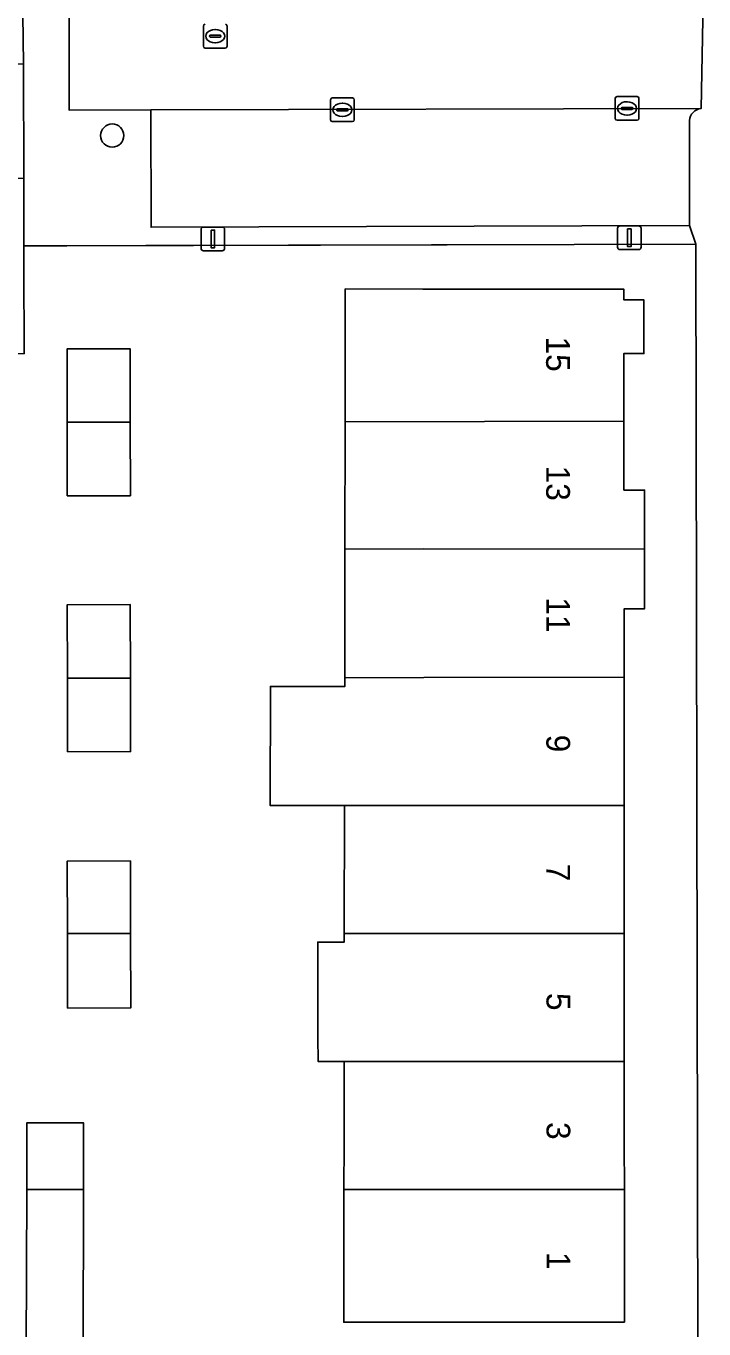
# Model space of a CAD drawing. Extents: x 160455 to 162082, y 388339 to 389736.
# Drawn here: x 160916.7 to 160945.3, y 388492.2 to 388547.2 of the extents above; entities that cross this region are included whole.
import ezdxf

# ---------------------------------------------------------------- set-up
doc = ezdxf.new("R2010")
doc.units = 0
for name, color, linetype in [('IMGEO_Boom', 7, 'Continuous'), ('IMGEO_Erf', 7, 'Continuous'), ('IMGEO_Kolk', 7, 'Continuous'), ('IMGEO_Lichtmast', 7, 'Continuous'), ('IMGEO_Muur', 7, 'Continuous'), ('IMGEO_Pand', 7, 'Continuous'), ('IMGEO_Pand_nummerreeks', 7, 'Continuous'), ('IMGEO_Parkeervlak_open', 7, 'Continuous'), ('IMGEO_Rijbaan_lokaal_open', 7, 'Continuous'), ('IMGEO_Rioolput', 7, 'Continuous'), ('IMGEO_Voetpad_open', 7, 'Continuous')]:
    doc.layers.add(name, color=color, linetype=linetype)

msp = doc.modelspace()

# ---------------------------------------------------------------- linework, layer by layer
at = {"layer": 'IMGEO_Boom'}
msp.add_circle((160920.365, 388542.534), 0.489, dxfattribs=at)
at = {"layer": 'IMGEO_Erf'}
msp.add_lwpolyline([(160945.061, 388491.265), (160944.976, 388537.954), (160939.838, 388537.942), (160918.448, 388537.886), (160916.639, 388537.881), (160916.642, 388537.046), (160916.654, 388533.335), (160913.995, 388533.327), (160913.982, 388537.041), (160913.97, 388540.725), (160916.63, 388540.734), (160916.616, 388545.542), (160904.728, 388545.555), (160890.185, 388545.572), (160890.355, 388500), (160890.322, 388491.158)], dxfattribs=at)
for points in [[(160930.167, 388519.281), (160930.168, 388519.654), (160930.176, 388525.081), (160930.183, 388530.454), (160930.191, 388536.063), (160933.469, 388536.058), (160939.844, 388536.049), (160941.94, 388536.046), (160941.94, 388535.599), (160942.789, 388535.597), (160942.786, 388533.336), (160941.941, 388533.338), (160941.942, 388530.475), (160941.944, 388527.575), (160942.816, 388527.573), (160942.813, 388525.073), (160942.809, 388522.556), (160941.948, 388522.558), (160941.95, 388519.675), (160941.952, 388514.258), (160941.955, 388508.858), (160941.958, 388503.457), (160941.96, 388500), (160941.961, 388498.057), (160941.964, 388492.457), (160933.555, 388492.453), (160930.13, 388492.451), (160930.138, 388498.058), (160930.141, 388500), (160930.145, 388503.459), (160929.042, 388503.459), (160929.04, 388504.504), (160929.036, 388506.535), (160929.033, 388508.498), (160930.152, 388508.497), (160930.152, 388508.858), (160930.16, 388514.258), (160927.026, 388514.258), (160927.033, 388519.285)], [(160918.47, 388527.331), (160918.463, 388530.433), (160918.457, 388533.531), (160921.116, 388533.537), (160921.122, 388530.438), (160921.129, 388527.336)], [(160918.478, 388516.531), (160918.471, 388519.633), (160918.465, 388522.731), (160921.124, 388522.737), (160921.13, 388519.638), (160921.137, 388516.536)], [(160918.476, 388508.858), (160918.47, 388511.914), (160921.129, 388511.92), (160921.135, 388508.858), (160921.142, 388505.719), (160918.483, 388505.714)], [(160916.756, 388498.059), (160916.764, 388500.871), (160919.156, 388500.865), (160919.149, 388498.059), (160919.132, 388491.266), (160916.739, 388491.272)]]:
    msp.add_lwpolyline(points, close=True, dxfattribs=at)
at = {"layer": 'IMGEO_Kolk'}
for p, q in [((160929.646, 388544.122), (160930.498, 388544.122)), ((160941.652, 388544.18), (160942.504, 388544.18)), ((160929.571, 388543.196), (160929.571, 388544.048)), ((160929.83, 388543.616), (160929.83, 388543.628)), ((160930.268, 388543.579), (160929.87, 388543.579)), ((160929.873, 388543.665), (160930.271, 388543.665)), ((160930.059, 388543.902), (160930.084, 388543.902)), ((160930.314, 388543.628), (160930.314, 388543.616)), ((160930.572, 388544.048), (160930.572, 388543.196)), ((160941.577, 388543.254), (160941.577, 388544.106)), ((160941.836, 388543.674), (160941.836, 388543.686)), ((160942.274, 388543.637), (160941.876, 388543.637)), ((160941.879, 388543.723), (160942.277, 388543.723)), ((160942.065, 388543.96), (160942.09, 388543.96)), ((160942.32, 388543.686), (160942.32, 388543.674)), ((160942.578, 388544.106), (160942.578, 388543.254)), ((160930.498, 388543.122), (160929.646, 388543.122)), ((160930.082, 388543.342), (160930.057, 388543.342)), ((160942.504, 388543.18), (160941.652, 388543.18)), ((160942.088, 388543.4), (160942.063, 388543.4))]:
    msp.add_line(p, q, dxfattribs=at)
for points in [[(160929.646, 388544.122), (160930.498, 388544.122)], [(160941.652, 388544.18), (160942.504, 388544.18)], [(160929.571, 388543.196), (160929.571, 388544.048)], [(160930.572, 388544.048), (160930.572, 388543.196)], [(160941.577, 388543.254), (160941.577, 388544.106)], [(160942.578, 388544.106), (160942.578, 388543.254)], [(160930.498, 388543.122), (160929.646, 388543.122)], [(160942.504, 388543.18), (160941.652, 388543.18)]]:
    msp.add_lwpolyline(points, dxfattribs=at)
for centre, radius, start, end in [((160929.648, 388544.046), 0.0765, 91.552, 178.448), ((160929.648, 388544.046), 0.0765, 91.552, 178.448), ((160930.496, 388544.046), 0.0765, 1.552, 88.448), ((160930.496, 388544.046), 0.0765, 1.552, 88.448), ((160941.654, 388544.104), 0.0765, 91.552, 178.448), ((160941.654, 388544.104), 0.0765, 91.552, 178.448), ((160942.502, 388544.104), 0.0765, 1.552, 88.448), ((160942.502, 388544.104), 0.0765, 1.552, 88.448), ((160929.87, 388543.625), 0.0403, 85.8775, 175.7526), ((160929.867, 388543.615), 0.0366, 178.938, 274.7102), ((160930.271, 388543.622), 0.043, 264.8664, 352.4533), ((160930.275, 388543.627), 0.0386, 1.7309, 96.639), ((160941.876, 388543.683), 0.0403, 85.8775, 175.7526), ((160941.873, 388543.673), 0.0366, 178.938, 274.7102), ((160942.277, 388543.68), 0.043, 264.8664, 352.4533), ((160942.281, 388543.685), 0.0386, 1.7309, 96.639), ((160929.648, 388543.198), 0.0765, 181.552, 268.448), ((160929.648, 388543.198), 0.0765, 181.552, 268.448), ((160930.496, 388543.198), 0.0765, 271.552, 358.448), ((160930.496, 388543.198), 0.0765, 271.552, 358.448), ((160941.654, 388543.256), 0.0765, 181.552, 268.448), ((160941.654, 388543.256), 0.0765, 181.552, 268.448), ((160942.502, 388543.256), 0.0765, 271.552, 358.448), ((160942.502, 388543.256), 0.0765, 271.552, 358.448)]:
    msp.add_arc(centre, radius, start, end, dxfattribs=at)
for centre, major_axis, ratio, start_param, end_param in [((160930.058, 388543.622), (-0.387, 0.002), 0.722429, 4.712389, 7.853982), ((160930.083, 388543.622), (-0.39, 0.002), 0.717154, 1.570796, 4.712389), ((160942.064, 388543.68), (-0.387, 0.002), 0.722429, 4.712389, 7.853982), ((160942.089, 388543.68), (-0.39, 0.002), 0.717154, 1.570796, 4.712389)]:
    msp.add_ellipse(centre, major_axis=major_axis, ratio=ratio, start_param=start_param, end_param=end_param, dxfattribs=at)
at = {"layer": 'IMGEO_Lichtmast'}
for p, q in [((160924.21, 388538.672), (160925, 388538.672)), ((160925, 388538.672), (160924.21, 388538.672)), ((160941.675, 388537.821), (160941.675, 388538.621)), ((160941.675, 388538.621), (160941.675, 388537.821)), ((160941.775, 388538.721), (160942.565, 388538.721)), ((160942.565, 388538.721), (160941.775, 388538.721)), ((160942.665, 388538.621), (160942.665, 388537.821)), ((160942.665, 388537.821), (160942.665, 388538.621)), ((160924.11, 388537.772), (160924.11, 388538.572)), ((160924.11, 388538.572), (160924.11, 388537.772)), ((160925.1, 388538.572), (160925.1, 388537.772)), ((160925.1, 388537.772), (160925.1, 388538.572)), ((160925, 388537.672), (160924.21, 388537.672)), ((160924.21, 388537.672), (160925, 388537.672)), ((160942.565, 388537.721), (160941.775, 388537.721)), ((160941.775, 388537.721), (160942.565, 388537.721))]:
    msp.add_line(p, q, dxfattribs=at)
for points in [[(160924.53, 388538.547), (160924.68, 388538.547), (160924.68, 388537.797), (160924.53, 388537.797), (160924.53, 388538.547)], [(160942.095, 388538.596), (160942.245, 388538.596), (160942.245, 388537.846), (160942.095, 388537.846), (160942.095, 388538.596)]]:
    msp.add_lwpolyline(points, dxfattribs=at)
for centre, start, end in [((160924.21, 388538.572), 90, 180), ((160924.21, 388538.572), 90, 180), ((160925, 388538.572), 0, 90), ((160925, 388538.572), 360, 90), ((160941.775, 388538.621), 90, 180), ((160941.775, 388538.621), 90, 180), ((160942.565, 388538.621), 0, 90), ((160942.565, 388538.621), 360, 90), ((160924.21, 388537.772), 180, 270), ((160924.21, 388537.772), 180, 270), ((160925, 388537.772), 270, 0), ((160925, 388537.772), 270, 0), ((160941.775, 388537.821), 180, 270), ((160941.775, 388537.821), 180, 270), ((160942.565, 388537.821), 270, 0), ((160942.565, 388537.821), 270, 0)]:
    msp.add_arc(centre, 0.1, start, end, dxfattribs=at)
at = {"layer": 'IMGEO_Muur'}
for points in [[(160918.448, 388537.886), (160921.784, 388537.895)], [(160921.784, 388537.895), (160939.838, 388537.942)]]:
    msp.add_lwpolyline(points, dxfattribs=at)
at = {"layer": 'IMGEO_Pand'}
for points in [[(160941.942, 388530.475), (160941.941, 388533.338), (160942.786, 388533.336), (160942.789, 388535.597), (160941.94, 388535.599), (160941.94, 388536.046), (160939.844, 388536.049), (160933.469, 388536.058), (160930.191, 388536.063), (160930.183, 388530.454)], [(160921.122, 388530.438), (160921.116, 388533.537), (160918.457, 388533.531), (160918.463, 388530.433)], [(160921.122, 388530.438), (160918.463, 388530.433), (160918.47, 388527.331), (160921.129, 388527.336)], [(160933.491, 388525.088), (160942.813, 388525.073), (160942.816, 388527.573), (160941.944, 388527.575), (160941.942, 388530.475), (160930.183, 388530.454), (160930.176, 388525.081)], [(160942.813, 388525.073), (160933.491, 388525.088), (160930.176, 388525.081), (160930.168, 388519.654), (160933.501, 388519.66), (160941.95, 388519.675), (160941.948, 388522.558), (160942.809, 388522.556)], [(160918.471, 388519.633), (160921.13, 388519.638), (160921.124, 388522.737), (160918.465, 388522.731)], [(160918.471, 388519.633), (160918.478, 388516.531), (160921.137, 388516.536), (160921.13, 388519.638)], [(160941.95, 388519.675), (160933.501, 388519.66), (160930.168, 388519.654), (160930.167, 388519.281), (160927.033, 388519.285), (160927.026, 388514.258), (160930.16, 388514.258), (160933.492, 388514.258), (160941.952, 388514.258)], [(160941.952, 388514.258), (160933.492, 388514.258), (160930.16, 388514.258), (160930.152, 388508.858), (160933.523, 388508.858), (160941.955, 388508.858)], [(160921.135, 388508.858), (160921.129, 388511.92), (160918.47, 388511.914), (160918.476, 388508.858)], [(160921.135, 388508.858), (160918.476, 388508.858), (160918.483, 388505.714), (160921.142, 388505.719)], [(160941.955, 388508.858), (160933.523, 388508.858), (160930.152, 388508.858), (160930.152, 388508.497), (160929.033, 388508.498), (160929.036, 388506.535), (160929.04, 388504.504), (160929.042, 388503.459), (160930.145, 388503.459), (160933.533, 388503.458), (160941.958, 388503.457)], [(160941.958, 388503.457), (160933.533, 388503.458), (160930.145, 388503.459), (160930.141, 388500), (160930.138, 388498.058), (160941.961, 388498.057), (160941.96, 388500)], [(160919.149, 388498.059), (160919.156, 388500.865), (160916.764, 388500.871), (160916.756, 388498.059)], [(160919.149, 388498.059), (160916.756, 388498.059), (160916.739, 388491.272), (160919.132, 388491.266)], [(160930.138, 388498.058), (160930.13, 388492.451), (160933.555, 388492.453), (160941.964, 388492.457), (160941.961, 388498.057)]]:
    msp.add_lwpolyline(points, close=True, dxfattribs=at)
at = {"layer": 'IMGEO_Parkeervlak_open'}
msp.add_lwpolyline([(160945.204, 388543.676), (160921.988, 388543.619), (160922.001, 388538.667), (160944.711, 388538.742), (160944.703, 388543.163)], dxfattribs=at)
msp.add_arc((160945.246, 388543.134), 0.543, 94.3932, 176.9628, dxfattribs=at)
at = {"layer": 'IMGEO_Rijbaan_lokaal_open'}
msp.add_lwpolyline([(160918.544, 388549.593), (160918.547, 388543.611), (160921.988, 388543.619), (160945.204, 388543.676), (160945.317, 388549.695), (160945.194, 388549.713), (160945.054, 388549.734), (160929.937, 388549.657), (160924.49, 388549.612), (160921.503, 388549.594)], close=True, dxfattribs=at)
at = {"layer": 'IMGEO_Rioolput'}
for p, q in [((160924.207, 388546.303), (160924.207, 388547.155)), ((160924.695, 388547.009), (160924.72, 388547.009)), ((160925.208, 388547.155), (160925.208, 388546.303)), ((160924.466, 388546.723), (160924.466, 388546.735)), ((160924.904, 388546.686), (160924.506, 388546.686)), ((160924.509, 388546.772), (160924.907, 388546.772)), ((160924.718, 388546.449), (160924.693, 388546.449)), ((160924.95, 388546.735), (160924.95, 388546.723)), ((160925.134, 388546.229), (160924.282, 388546.229))]:
    msp.add_line(p, q, dxfattribs=at)
for points in [[(160924.207, 388546.303), (160924.207, 388547.155)], [(160925.208, 388547.155), (160925.208, 388546.303)], [(160925.134, 388546.229), (160924.282, 388546.229)]]:
    msp.add_lwpolyline(points, dxfattribs=at)
for centre, radius, start, end in [((160924.284, 388547.153), 0.0765, 91.552, 178.448), ((160924.284, 388547.153), 0.0765, 91.552, 178.448), ((160925.132, 388547.153), 0.0765, 1.552, 88.448), ((160925.132, 388547.153), 0.0765, 1.552, 88.448), ((160924.506, 388546.732), 0.0403, 85.8775, 175.7526), ((160924.503, 388546.722), 0.0366, 178.938, 274.7102), ((160924.907, 388546.729), 0.043, 264.8664, 352.4533), ((160924.911, 388546.734), 0.0386, 1.7309, 96.639), ((160924.284, 388546.305), 0.0765, 181.552, 268.448), ((160924.284, 388546.305), 0.0765, 181.552, 268.448), ((160925.132, 388546.305), 0.0765, 271.552, 358.448), ((160925.132, 388546.305), 0.0765, 271.552, 358.448)]:
    msp.add_arc(centre, radius, start, end, dxfattribs=at)
for centre, major_axis, ratio, start_param, end_param in [((160924.694, 388546.729), (-0.387, 0.002), 0.722429, 4.712389, 7.853982), ((160924.719, 388546.729), (-0.39, 0.002), 0.717154, 1.570796, 4.712389)]:
    msp.add_ellipse(centre, major_axis=major_axis, ratio=ratio, start_param=start_param, end_param=end_param, dxfattribs=at)
at = {"layer": 'IMGEO_Voetpad_open'}
msp.add_lwpolyline([(160921.988, 388543.619), (160918.547, 388543.611), (160918.544, 388549.593), (160921.503, 388549.594), (160921.477, 388553.704), (160924.47, 388553.705), (160924.48, 388554.587), (160944.685, 388554.654), (160944.828, 388555.395), (160937.152, 388555.434), (160929.373, 388555.426), (160918.389, 388555.314), (160916.578, 388555.308), (160916.585, 388552.478), (160916.591, 388547.646), (160916.616, 388545.542), (160916.63, 388540.734), (160916.639, 388537.881), (160918.448, 388537.886), (160939.838, 388537.942), (160944.976, 388537.954), (160944.711, 388538.742), (160922.001, 388538.667)], close=True, dxfattribs=at)
for points in [[(160945.054, 388549.734), (160945.194, 388549.713), (160945.317, 388549.695), (160945.204, 388543.676)], [(160944.703, 388543.163), (160944.711, 388538.742), (160944.976, 388537.954), (160945.061, 388491.265), (160945.206, 388491.276), (160945.221, 388477.016), (160945.233, 388465.94)]]:
    msp.add_lwpolyline(points, dxfattribs=at)
msp.add_arc((160945.246, 388543.134), 0.543, 94.3932, 176.9628, dxfattribs=at)

# ---------------------------------------------------------------- texts
at = {"layer": 'IMGEO_Pand_nummerreeks'}
for s, rotation, p in [('15', 270.0315, (160938.662, 388534.055)), ('13', 270.0315, (160938.665, 388528.606)), ('11', 270.0315, (160938.668, 388523.044)), ('9', 270.0342, (160938.671, 388517.249)), ('7', 270.0342, (160938.674, 388511.801)), ('5', 270.0342, (160938.677, 388506.352)), ('3', 270.0342, (160938.68, 388500.903)), ('1', 270.0307, (160938.683, 388495.416))]:
    msp.add_text(s, height=1, rotation=rotation, dxfattribs=at).set_placement(p)

doc.saveas('drawing.dxf')
